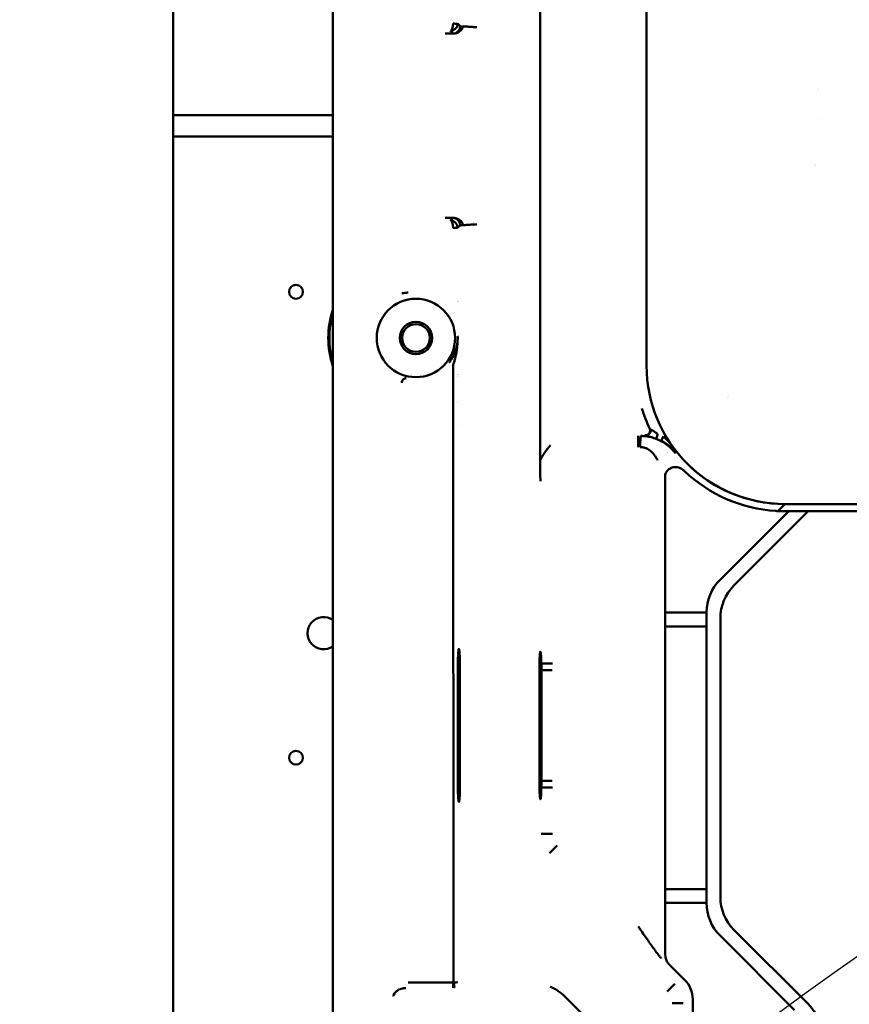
# Model space of a CAD drawing. Header units: millimetres. Extents: x 0 to 14369, y -869 to 2970.
# Tile 267 of 656: x 1647 to 1736, y 548 to 654. Entities that reach past the tile are written whole.
import ezdxf

# ---------------------------------------------------------------- set-up
doc = ezdxf.new("R2010")
doc.units = ezdxf.units.MM
doc.header["$LTSCALE"] = 10
doc.layers.add('Detailumgrenzung (ISO)', color=7, linetype='Continuous', lineweight=25)
doc.layers.add('Sichtbar (ISO)', color=7, linetype='Continuous', lineweight=50)

# ---------------------------------------------------------------- blocks, each defined once
blk = doc.blocks.new('2DDetail3')
at = {"layer": 'Detailumgrenzung (ISO)'}
blk.add_circle((191.422, 29.84), 30.988, dxfattribs=at)

msp = doc.modelspace()

# ---------------------------------------------------------------- linework, layer by layer
at = {"layer": 'Sichtbar (ISO)'}
for p, q in [((1663.218, 641.735), (1663.218, 1126.035)), ((1680.518, 654.38), (1680.518, 876.885)), ((1702.984, 606.602), (1702.984, 679.168)), ((1714.518, 616.885), (1714.518, 668.885)), ((1680.518, 653.552), (1680.518, 654.38)), ((1680.518, 653.552), (1680.518, 653.487)), ((1680.518, 653.487), (1680.518, 652.245)), ((1680.518, 633.524), (1680.518, 652.245)), ((1693.507, 652.867), (1693.507, 652.867)), ((1693.511, 652.933), (1693.511, 652.933)), ((1663.218, 644.035), (1680.518, 644.035)), ((1663.218, 159.805), (1663.218, 644.035)), ((1680.518, 641.735), (1663.218, 641.735)), ((1680.518, 633.524), (1680.518, 632.282)), ((1693.508, 632.902), (1693.508, 632.902)), ((1680.518, 632.218), (1680.518, 632.282)), ((1680.518, 632.218), (1680.518, 631.389)), ((1693.512, 632.837), (1693.512, 632.837)), ((1694.606, 632.104), (1694.606, 632.104)), ((1695.774, 632.376), (1695.774, 632.375)), ((1680.518, 631.389), (1680.518, 408.885)), ((1694.042, 624.08), (1694.042, 624.08)), ((1693.543, 616.928), (1693.597, 550.02)), ((1694.042, 615.689), (1694.042, 615.689)), ((1694.042, 612.885), (1694.042, 612.885)), ((1694.042, 610.385), (1694.042, 610.385)), ((1694.042, 609.266), (1694.042, 609.266)), ((1713.621, 608.062), (1713.621, 609.261)), ((1713.621, 608.598), (1713.621, 608.598)), ((1713.831, 608.598), (1713.831, 608.598)), ((1718.328, 606.76), (1718.395, 606.821)), ((1716.518, 555.18), (1716.518, 604.802)), ((1729.921, 601.098), (1722.482, 593.66)), ((1722.482, 593.66), (1729.921, 601.098)), ((1723.982, 593.038), (1732.042, 601.098)), ((1723.982, 593.038), (1732.042, 601.098)), ((1729.518, 601.885), (1728.732, 601.098)), ((1728.732, 601.098), (1742.351, 601.098)), ((1742.68, 601.885), (1729.518, 601.885)), ((1742.68, 601.885), (1729.518, 601.885)), ((1721.018, 590.124), (1716.518, 590.124)), ((1716.518, 590.124), (1721.018, 590.124)), ((1721.018, 590.124), (1721.018, 558.645)), ((1721.018, 558.645), (1721.018, 590.124)), ((1722.518, 559.266), (1722.518, 589.503)), ((1722.518, 559.266), (1722.518, 589.503)), ((1716.518, 588.624), (1721.018, 588.624)), ((1721.018, 588.624), (1716.518, 588.624)), ((1694.055, 571.885), (1694.055, 583.885)), ((1694.296, 583.885), (1694.296, 571.885)), ((1702.906, 571.885), (1702.906, 583.885)), ((1703.108, 584.613), (1704.307, 584.613)), ((1704.299, 583.885), (1703.115, 583.885)), ((1703.115, 583.885), (1703.115, 571.885)), ((1694.042, 583.027), (1694.042, 583.027)), ((1704.307, 571.157), (1703.108, 571.157)), ((1703.108, 566.155), (1704.307, 566.155)), ((1704.833, 564.884), (1703.986, 564.036)), ((1721.018, 560.145), (1716.518, 560.145)), ((1716.518, 560.145), (1721.018, 560.145)), ((1716.518, 558.645), (1721.018, 558.645)), ((1721.018, 558.645), (1716.518, 558.645)), ((1722.482, 555.109), (1730.553, 547.038)), ((1730.553, 547.038), (1722.482, 555.109)), ((1732.053, 547.66), (1723.982, 555.731)), ((1732.053, 547.66), (1723.982, 555.731)), ((1718.64, 550.318), (1716.947, 552.011)), ((1693.597, 550.02), (1688.693, 550.032)), ((1716.752, 549.04), (1717.599, 549.887)), ((1687.046, 548.546), (1687.047, 548.547)), ((1703.766, 549.1), (1703.766, 549.1)), ((1703.877, 549.056), (1703.877, 549.056)), ((1705.706, 548.468), (1709.102, 545.073)), ((1717.278, 547.769), (1718.477, 547.769)), ((1719.518, 405.881), (1719.518, 548.2))]:
    msp.add_line(p, q, dxfattribs=at)
for centre, radius in [((1676.518, 624.885), 0.75), ((1689.518, 619.885), 4.25), ((1689.518, 619.885), 1.75), ((1689.518, 619.885), 1.5), ((1676.518, 574.385), 0.75)]:
    msp.add_circle(centre, radius, dxfattribs=at)
for centre, radius, start, end in [((1728.518, 642.884), 6, 40.3111, 40.31182), ((1728.518, 642.885), 4.6, 9.79424, 9.79545), ((1728.518, 642.884), 5.999, 314.95739, 314.95801), ((1689.506, 619.875), 6.015, 41.05234, 41.0525), ((1689.518, 619.885), 9.5, 161.32828, 198.67172), ((1689.518, 619.885), 9.38, 163.63541, 196.36459), ((1689.518, 619.885), 9.38, 163.63541, 196.36459), ((1729.518, 616.885), 15, 180, 270), ((1689.518, 619.884), 6, 318.94253, 318.94361), ((1729.516, 616.883), 6.998, 208.99136, 208.99173), ((1713.905, 604.384), 7.323, 87.73072, 87.73087), ((1713.905, 604.383), 7.219, 87.40886, 87.40909), ((1713.905, 604.385), 4.214, 46.95104, 46.95305), ((1729.518, 616.885), 15.786, 226.35241, 266.45607), ((1729.518, 616.885), 15, 225.7519, 270), ((1728.48, 600.129), 1.002, 75.45685, 86.45774), ((1726.018, 590.124), 5, 135, 180), ((1726.018, 590.124), 5, 135, 180), ((1727.518, 589.503), 5, 135, 180), ((1727.518, 589.503), 5, 135, 180), ((1679.518, 587.885), 1.75, 55.1501, 304.8499), ((1679.518, 587.885), 1.75, 55.1501, 304.8499), ((1727.518, 559.266), 5, 180, 225), ((1727.518, 559.266), 5, 180, 225), ((1726.018, 558.645), 5, 180, 225), ((1726.018, 558.645), 5, 180, 225), ((1728.518, 544.124), 5, 0, 45)]:
    msp.add_arc(centre, radius, start, end, dxfattribs=at)
for centre, major_axis, ratio, start_param, end_param in [((1688.339, 615.036), (0.134, 0.482), 0.6937313, 0.0484623, 1.7620187), ((1693.543, 613.059), (2.3, 0), 0.0174551, 4.9310024, 4.9310327), ((1715.749, 609.464), (-0.174, -0.478), 0.0008583, 4.7278322, 6.2327669), ((1716.347, 609.209), (-0.23, -0.457), 0.0018595, 0.0563471, 1.5494753), ((1709.557, 603.3), (6.081, -4.18), 0.8630452, 2.9840065, 3.2995928), ((1719.402, 606.497), (-0.502, -0.001), 0.9972706, 0.7610554, 0.7931278), ((1703.011, 583.885), (0, 2), 0.0524078, 5.0849416, 7.8539818), ((1703.011, 571.885), (0, -2), 0.0524078, 4.712389, 7.4814298), ((1704.311, 571.884), (-1.216, 0), 0.0001988, 5.6985483, 6.0985332), ((1704.311, 571.884), (1.216, 0), 0.0001988, 1.5809975, 2.5569593), ((1716.623, 555.075), (-0.004, 2.83), 0.037007, 1.5337046, 2.4784648), ((1716.514, 548.197), (-2.776, -1.15), 0.998395, 2.7494612, 3.533627)]:
    msp.add_ellipse(centre, major_axis=major_axis, ratio=ratio, start_param=start_param, end_param=end_param, dxfattribs=at)
for points, knots in [([(1693.259, 653.162), (1693.268, 653.164), (1693.277, 653.166), (1693.286, 653.17), (1693.295, 653.173), (1693.304, 653.178), (1693.313, 653.184), (1693.33, 653.197), (1693.347, 653.213), (1693.364, 653.234), (1693.38, 653.256), (1693.396, 653.281), (1693.411, 653.31), (1693.426, 653.339), (1693.44, 653.373), (1693.453, 653.41), (1693.466, 653.446), (1693.478, 653.486), (1693.488, 653.53), (1693.499, 653.572), (1693.508, 653.618), (1693.516, 653.665), (1693.52, 653.689), (1693.523, 653.713), (1693.526, 653.738), (1693.53, 653.763), (1693.532, 653.788), (1693.534, 653.813), (1693.537, 653.838), (1693.538, 653.864), (1693.54, 653.889), (1693.541, 653.902), (1693.541, 653.915), (1693.542, 653.928), (1693.542, 653.934), (1693.542, 653.941), (1693.542, 653.947), (1693.543, 653.954), (1693.543, 653.96), (1693.543, 653.967)], [0, 0, 0, 0, 0.06193441, 0.06193441, 0.06193441, 0.12407782, 0.12407782, 0.12407782, 0.24928689, 0.24928689, 0.24928689, 0.37591514, 0.37591514, 0.37591514, 0.50303434, 0.50303434, 0.50303434, 0.62896068, 0.62896068, 0.62896068, 0.7533399, 0.7533399, 0.7533399, 0.81514998, 0.81514998, 0.81514998, 0.87674256, 0.87674256, 0.87674256, 0.93827312, 0.93827312, 0.93827312, 0.96909667, 0.96909667, 0.96909667, 0.98453643, 0.98453643, 0.98453643, 0.99999992, 0.99999992, 0.99999992, 0.99999992]), ([(1694.042, 653.951), (1694.042, 653.945), (1694.042, 653.938), (1694.041, 653.932), (1694.041, 653.925), (1694.041, 653.919), (1694.04, 653.912), (1694.039, 653.899), (1694.038, 653.886), (1694.036, 653.873), (1694.033, 653.847), (1694.028, 653.822), (1694.022, 653.796), (1694.017, 653.771), (1694.01, 653.746), (1694.001, 653.722), (1693.993, 653.697), (1693.984, 653.673), (1693.973, 653.649), (1693.952, 653.602), (1693.927, 653.557), (1693.897, 653.515), (1693.868, 653.472), (1693.834, 653.433), (1693.798, 653.397), (1693.761, 653.36), (1693.721, 653.328), (1693.678, 653.3), (1693.636, 653.271), (1693.591, 653.247), (1693.544, 653.227), (1693.499, 653.207), (1693.451, 653.191), (1693.403, 653.18), (1693.379, 653.175), (1693.355, 653.171), (1693.331, 653.168), (1693.307, 653.165), (1693.283, 653.163), (1693.259, 653.162)], [0, 0, 0, 0, 0.0155426, 0.0155426, 0.0155426, 0.0310443, 0.0310443, 0.0310443, 0.0619449, 0.0619449, 0.0619449, 0.1234679, 0.1234679, 0.1234679, 0.1848804, 0.1848804, 0.1848804, 0.2463953, 0.2463953, 0.2463953, 0.3700716, 0.3700716, 0.3700716, 0.4954492, 0.4954492, 0.4954492, 0.6224087, 0.6224087, 0.6224087, 0.7493177, 0.7493177, 0.7493177, 0.8751465, 0.8751465, 0.8751465, 0.9376727, 0.9376727, 0.9376727, 1, 1, 1, 1]), ([(1693.259, 653.162), (1693.293, 653.129), (1693.327, 653.097), (1693.364, 653.064), (1693.4, 653.031), (1693.439, 652.998), (1693.475, 652.966), (1693.512, 652.933), (1693.546, 652.9), (1693.58, 652.867)], [0, 0, 0, 0, 0.33333333, 0.33333333, 0.33333333, 0.66666667, 0.66666667, 0.66666667, 0.99999741, 0.99999741, 0.99999741, 0.99999741]), ([(1693.543, 653.967), (1693.551, 653.966), (1693.566, 653.965), (1693.597, 653.961), (1693.652, 653.953), (1693.758, 653.944), (1693.894, 653.934), (1693.988, 653.934), (1694.031, 653.942), (1694.04, 653.948), (1694.042, 653.951)], [0, 0, 0, 0, 0.03125, 0.0625, 0.125, 0.25, 0.5, 0.75, 0.875, 1, 1, 1, 1]), ([(1694.606, 653.665), (1694.605, 653.611), (1694.594, 653.557), (1694.576, 653.506), (1694.558, 653.453), (1694.532, 653.402), (1694.501, 653.356), (1694.468, 653.307), (1694.43, 653.262), (1694.388, 653.22), (1694.345, 653.176), (1694.298, 653.136), (1694.247, 653.1), (1694.196, 653.062), (1694.141, 653.03), (1694.084, 653), (1694.029, 652.972), (1693.971, 652.947), (1693.911, 652.928), (1693.882, 652.918), (1693.852, 652.91), (1693.823, 652.902), (1693.795, 652.895), (1693.768, 652.889), (1693.74, 652.883), (1693.714, 652.878), (1693.687, 652.874), (1693.66, 652.872), (1693.641, 652.87), (1693.622, 652.868), (1693.604, 652.868)], [0.00003749, 0.00003749, 0.00003749, 0.00003749, 0.11416218, 0.11416218, 0.11416218, 0.23282573, 0.23282573, 0.23282573, 0.35746933, 0.35746933, 0.35746933, 0.48815304, 0.48815304, 0.48815304, 0.62298944, 0.62298944, 0.62298944, 0.75575267, 0.75575267, 0.75575267, 0.82086422, 0.82086422, 0.82086422, 0.88253695, 0.88253695, 0.88253695, 0.94210448, 0.94210448, 0.94210448, 0.98273034, 0.98273034, 0.98273034, 0.98273034]), ([(1693.62, 652.872), (1693.626, 652.873), (1693.652, 652.878), (1693.698, 652.889), (1693.759, 652.91), (1693.821, 652.936), (1693.885, 652.97), (1693.946, 653.006), (1694.065, 653.098), (1694.161, 653.208), (1694.244, 653.345), (1694.299, 653.505), (1694.314, 653.626), (1694.315, 653.686)], [0.05366038, 0.05366038, 0.05366038, 0.05366038, 0.07774237, 0.15572602, 0.2337383, 0.31177083, 0.389634, 0.46713032, 0.57512895, 0.68071825, 0.78565499, 0.89177764, 1, 1, 1, 1]), ([(1694.315, 653.686), (1694.316, 653.686), (1694.318, 653.684), (1694.324, 653.68), (1694.331, 653.676), (1694.351, 653.668), (1694.385, 653.66), (1694.44, 653.654), (1694.481, 653.652), (1694.516, 653.653), (1694.535, 653.654), (1694.545, 653.655)], [0, 0, 0, 0, 0.0625, 0.125, 0.1875, 0.25, 0.5, 0.625, 0.75, 0.8125, 0.875, 0.875, 0.875, 0.875]), ([(1694.545, 653.655), (1694.555, 653.655), (1694.574, 653.658), (1694.595, 653.662), (1694.606, 653.665)], [0.875, 0.875, 0.875, 0.875, 0.9375, 0.99998804, 0.99998804, 0.99998804, 0.99998804]), ([(1694.606, 653.665), (1694.775, 653.655), (1694.944, 653.644), (1695.113, 653.632), (1695.282, 653.62), (1695.451, 653.607), (1695.621, 653.595), (1695.79, 653.583), (1695.959, 653.572), (1696.128, 653.562)], [0.00000151, 0.00000151, 0.00000151, 0.00000151, 0.33333333, 0.33333333, 0.33333333, 0.66666667, 0.66666667, 0.66666667, 1, 1, 1, 1]), ([(1693.58, 632.901), (1693.483, 632.902), (1693.385, 632.903), (1693.288, 632.903), (1693.19, 632.903), (1693.093, 632.903), (1692.995, 632.903), (1692.898, 632.903), (1692.8, 632.904), (1692.703, 632.904)], [0, 0, 0, 0, 0.3333333, 0.3333333, 0.3333333, 0.6666667, 0.6666667, 0.6666667, 1, 1, 1, 1]), ([(1693.58, 632.901), (1693.546, 632.869), (1693.512, 632.837), (1693.475, 632.804), (1693.439, 632.771), (1693.4, 632.738), (1693.364, 632.705), (1693.327, 632.673), (1693.293, 632.64), (1693.259, 632.607)], [0, 0, 0, 0, 0.3333333, 0.3333333, 0.3333333, 0.6666667, 0.6666667, 0.6666667, 1, 1, 1, 1]), ([(1693.601, 632.9), (1693.652, 632.899), (1693.762, 632.887), (1693.931, 632.844), (1694.102, 632.774), (1694.259, 632.681), (1694.398, 632.565), (1694.507, 632.434), (1694.579, 632.28), (1694.597, 632.194), (1694.603, 632.149), (1694.605, 632.119), (1694.606, 632.104)], [0.01398555, 0.01398555, 0.01398555, 0.01398555, 0.11559712, 0.23229909, 0.3493194, 0.46572713, 0.58073644, 0.69402846, 0.8062593, 0.88597581, 0.94277795, 0.99999356, 0.99999356, 0.99999356, 0.99999356]), ([(1694.315, 632.083), (1694.315, 632.098), (1694.313, 632.129), (1694.308, 632.176), (1694.295, 632.265), (1694.243, 632.422), (1694.163, 632.555), (1694.062, 632.673), (1693.947, 632.767), (1693.823, 632.837), (1693.74, 632.867), (1693.699, 632.879)], [0, 0, 0, 0, 0.05796692, 0.11534453, 0.19552177, 0.30748652, 0.41969055, 0.53340824, 0.64894482, 0.76576543, 0.88303021, 0.88303021, 0.88303021, 0.88303021]), ([(1693.543, 631.802), (1693.543, 631.809), (1693.543, 631.815), (1693.542, 631.822), (1693.542, 631.828), (1693.542, 631.835), (1693.542, 631.841), (1693.541, 631.854), (1693.541, 631.867), (1693.54, 631.88), (1693.538, 631.906), (1693.537, 631.932), (1693.534, 631.957), (1693.532, 631.982), (1693.529, 632.007), (1693.526, 632.032), (1693.523, 632.056), (1693.52, 632.081), (1693.516, 632.104), (1693.508, 632.152), (1693.499, 632.197), (1693.488, 632.24), (1693.478, 632.283), (1693.466, 632.323), (1693.453, 632.359), (1693.439, 632.396), (1693.425, 632.43), (1693.41, 632.459), (1693.396, 632.488), (1693.38, 632.513), (1693.364, 632.535), (1693.347, 632.556), (1693.33, 632.572), (1693.313, 632.585), (1693.304, 632.591), (1693.295, 632.596), (1693.286, 632.599), (1693.277, 632.603), (1693.268, 632.606), (1693.259, 632.607)], [0, 0, 0, 0, 0.0155378, 0.0155378, 0.0155378, 0.0310478, 0.0310478, 0.0310478, 0.0619983, 0.0619983, 0.0619983, 0.1237233, 0.1237233, 0.1237233, 0.1854208, 0.1854208, 0.1854208, 0.2472466, 0.2472466, 0.2472466, 0.3714316, 0.3714316, 0.3714316, 0.4969655, 0.4969655, 0.4969655, 0.6236945, 0.6236945, 0.6236945, 0.75013, 0.75013, 0.75013, 0.8754617, 0.8754617, 0.8754617, 0.9377956, 0.9377956, 0.9377956, 1, 1, 1, 1]), ([(1693.259, 632.607), (1693.282, 632.606), (1693.306, 632.605), (1693.33, 632.602), (1693.354, 632.599), (1693.378, 632.594), (1693.402, 632.589), (1693.45, 632.578), (1693.497, 632.562), (1693.543, 632.543), (1693.589, 632.522), (1693.634, 632.498), (1693.677, 632.47), (1693.719, 632.441), (1693.76, 632.409), (1693.797, 632.372), (1693.834, 632.336), (1693.867, 632.296), (1693.897, 632.253), (1693.926, 632.211), (1693.952, 632.166), (1693.973, 632.119), (1693.984, 632.095), (1693.994, 632.071), (1694.002, 632.047), (1694.01, 632.022), (1694.017, 631.997), (1694.023, 631.972), (1694.029, 631.947), (1694.033, 631.921), (1694.036, 631.896), (1694.037, 631.883), (1694.038, 631.87), (1694.039, 631.857), (1694.04, 631.85), (1694.04, 631.844), (1694.041, 631.837), (1694.041, 631.831), (1694.041, 631.824), (1694.042, 631.818)], [0, 0, 0, 0, 0.061855, 0.061855, 0.061855, 0.1240444, 0.1240444, 0.1240444, 0.249637, 0.249637, 0.249637, 0.3768452, 0.3768452, 0.3768452, 0.504447, 0.504447, 0.504447, 0.6304883, 0.6304883, 0.6304883, 0.7545112, 0.7545112, 0.7545112, 0.8160149, 0.8160149, 0.8160149, 0.877272, 0.877272, 0.877272, 0.9384922, 0.9384922, 0.9384922, 0.9691881, 0.9691881, 0.9691881, 0.9845751, 0.9845751, 0.9845751, 1, 1, 1, 1]), ([(1693.887, 631.833), (1693.841, 631.831), (1693.76, 631.825), (1693.652, 631.816), (1693.598, 631.809), (1693.566, 631.805), (1693.551, 631.803), (1693.543, 631.802)], [0.5, 0.5, 0.5, 0.5, 0.75, 0.875, 0.9375, 0.96875, 1, 1, 1, 1]), ([(1694.042, 631.818), (1694.04, 631.821), (1694.031, 631.826), (1693.989, 631.835), (1693.932, 631.835), (1693.887, 631.833)], [0, 0, 0, 0, 0.125, 0.25, 0.5, 0.5, 0.5, 0.5]), ([(1688.693, 624.811), (1688.627, 624.805), (1688.561, 624.799), (1688.497, 624.793), (1688.433, 624.786), (1688.37, 624.78), (1688.31, 624.773), (1688.189, 624.76), (1688.078, 624.747), (1687.985, 624.733)], [0, 0, 0, 0, 0.25, 0.25, 0.25, 0.5, 0.5, 0.5, 1, 1, 1, 1]), ([(1694.053, 619.885), (1694.053, 619.92), (1694.052, 619.949), (1694.051, 619.972), (1694.05, 619.995), (1694.049, 620.01), (1694.047, 620.025), (1694.046, 620.039), (1694.044, 620.052), (1694.042, 620.068)], [0, 0, 0, 0, 0.33903936, 0.33903936, 0.33903936, 0.67807871, 0.67807871, 0.67807871, 0.99999845, 0.99999845, 0.99999845, 0.99999845]), ([(1693.14, 617.224), (1693.153, 617.241), (1693.165, 617.258), (1693.178, 617.275), (1693.19, 617.292), (1693.202, 617.309), (1693.214, 617.326), (1693.238, 617.36), (1693.261, 617.395), (1693.283, 617.429), (1693.329, 617.498), (1693.371, 617.567), (1693.411, 617.635), (1693.451, 617.704), (1693.489, 617.771), (1693.523, 617.837), (1693.558, 617.903), (1693.589, 617.968), (1693.618, 618.03), (1693.647, 618.092), (1693.673, 618.151), (1693.696, 618.208), (1693.72, 618.265), (1693.741, 618.319), (1693.76, 618.37), (1693.799, 618.474), (1693.829, 618.566), (1693.854, 618.649), (1693.866, 618.69), (1693.877, 618.728), (1693.887, 618.765), (1693.897, 618.801), (1693.906, 618.836), (1693.914, 618.87), (1693.922, 618.903), (1693.93, 618.935), (1693.937, 618.968), (1693.941, 618.984), (1693.944, 618.999), (1693.947, 619.015), (1693.951, 619.031), (1693.954, 619.047), (1693.958, 619.063), (1693.961, 619.079), (1693.964, 619.096), (1693.967, 619.113), (1693.971, 619.13), (1693.974, 619.148), (1693.978, 619.168), (1693.985, 619.208), (1693.993, 619.255), (1694.002, 619.318), (1694.006, 619.349), (1694.01, 619.384), (1694.014, 619.419), (1694.019, 619.455), (1694.022, 619.491), (1694.026, 619.525), (1694.029, 619.559), (1694.032, 619.591), (1694.034, 619.618), (1694.036, 619.631), (1694.037, 619.644), (1694.038, 619.654), (1694.039, 619.664), (1694.04, 619.673), (1694.041, 619.68)], [0, 0, 0, 0, 0.015625, 0.015625, 0.015625, 0.03125, 0.03125, 0.03125, 0.0625, 0.0625, 0.0625, 0.125, 0.125, 0.125, 0.1875, 0.1875, 0.1875, 0.25, 0.25, 0.25, 0.3125, 0.3125, 0.3125, 0.375, 0.375, 0.375, 0.5, 0.5, 0.5, 0.5625, 0.5625, 0.5625, 0.625, 0.625, 0.625, 0.6875, 0.6875, 0.6875, 0.71875, 0.71875, 0.71875, 0.75, 0.75, 0.75, 0.78125, 0.78125, 0.78125, 0.8125, 0.8125, 0.8125, 0.875, 0.875, 0.875, 0.90625, 0.90625, 0.90625, 0.9375, 0.9375, 0.9375, 0.96875, 0.96875, 0.96875, 0.984375, 0.984375, 0.984375, 1, 1, 1, 1]), ([(1694.041, 619.68), (1694.042, 619.666), (1694.041, 619.652), (1694.041, 619.637), (1694.04, 619.623), (1694.039, 619.609), (1694.039, 619.594), (1694.037, 619.565), (1694.036, 619.535), (1694.034, 619.504), (1694.033, 619.474), (1694.031, 619.443), (1694.029, 619.412), (1694.027, 619.38), (1694.025, 619.349), (1694.023, 619.317), (1694.018, 619.254), (1694.014, 619.19), (1694.009, 619.128), (1694.006, 619.097), (1694.004, 619.066), (1694.001, 619.036), (1693.999, 619.005), (1693.996, 618.976), (1693.993, 618.947), (1693.991, 618.918), (1693.988, 618.89), (1693.985, 618.862), (1693.982, 618.835), (1693.979, 618.808), (1693.976, 618.782), (1693.97, 618.729), (1693.964, 618.678), (1693.957, 618.628), (1693.95, 618.578), (1693.943, 618.529), (1693.935, 618.479), (1693.927, 618.429), (1693.918, 618.378), (1693.909, 618.326), (1693.89, 618.221), (1693.868, 618.11), (1693.843, 617.994), (1693.831, 617.936), (1693.817, 617.877), (1693.803, 617.818), (1693.789, 617.758), (1693.774, 617.698), (1693.758, 617.638), (1693.743, 617.577), (1693.727, 617.517), (1693.71, 617.456), (1693.693, 617.396), (1693.676, 617.336), (1693.658, 617.276), (1693.64, 617.216), (1693.621, 617.157), (1693.602, 617.099), (1693.592, 617.07), (1693.583, 617.041), (1693.573, 617.013), (1693.568, 616.998), (1693.563, 616.984), (1693.558, 616.97), (1693.553, 616.956), (1693.548, 616.942), (1693.543, 616.928)], [0, 0, 0, 0, 0.015625, 0.015625, 0.015625, 0.03125, 0.03125, 0.03125, 0.0625, 0.0625, 0.0625, 0.09375, 0.09375, 0.09375, 0.125, 0.125, 0.125, 0.1875, 0.1875, 0.1875, 0.21875, 0.21875, 0.21875, 0.25, 0.25, 0.25, 0.28125, 0.28125, 0.28125, 0.3125, 0.3125, 0.3125, 0.375, 0.375, 0.375, 0.4375, 0.4375, 0.4375, 0.5, 0.5, 0.5, 0.625, 0.625, 0.625, 0.6875, 0.6875, 0.6875, 0.75, 0.75, 0.75, 0.8125, 0.8125, 0.8125, 0.875, 0.875, 0.875, 0.9375, 0.9375, 0.9375, 0.96875, 0.96875, 0.96875, 0.984375, 0.984375, 0.984375, 1, 1, 1, 1]), ([(1694.041, 619.68), (1694.043, 619.706), (1694.047, 619.756), (1694.051, 619.792), (1694.053, 619.851), (1694.053, 619.885)], [0.00001283, 0.00001283, 0.00001283, 0.00001283, 0.33333333, 0.66666667, 1, 1, 1, 1]), ([(1714.392, 609.337), (1714.376, 609.341), (1714.362, 609.364), (1714.363, 609.392), (1714.363, 609.399)], [0.00000366, 0.00000366, 0.00000366, 0.00000366, 0.16666667, 0.22294553, 0.22294553, 0.22294553, 0.22294553]), ([(1714.41, 609.305), (1714.454, 609.302), (1714.541, 609.308), (1714.702, 609.368), (1714.864, 609.516), (1714.947, 609.719), (1714.948, 609.891), (1714.925, 609.974), (1714.907, 610.015)], [0, 0, 0, 0, 0.125, 0.25, 0.5, 0.75, 0.875, 0.99992205, 0.99992205, 0.99992205, 0.99992205]), ([(1714.857, 610.046), (1714.868, 610.025), (1714.877, 610.002), (1714.884, 609.979), (1714.89, 609.956), (1714.895, 609.932), (1714.898, 609.908), (1714.901, 609.885), (1714.903, 609.86), (1714.899, 609.836)], [0.00000537, 0.00000537, 0.00000537, 0.00000537, 0.33333333, 0.33333333, 0.33333333, 0.66666667, 0.66666667, 0.66666667, 0.99999546, 0.99999546, 0.99999546, 0.99999546]), ([(1714.907, 610.015), (1714.916, 610.006), (1714.931, 609.994), (1714.953, 609.98), (1714.973, 609.967), (1714.999, 609.952), (1715.028, 609.935), (1715.057, 609.918), (1715.09, 609.899), (1715.123, 609.878), (1715.141, 609.868), (1715.158, 609.857), (1715.176, 609.845), (1715.195, 609.833), (1715.213, 609.821), (1715.232, 609.809), (1715.312, 609.757), (1715.398, 609.702), (1715.482, 609.646), (1715.526, 609.616), (1715.571, 609.585), (1715.615, 609.554), (1715.659, 609.523), (1715.703, 609.49), (1715.746, 609.457)], [0.00000446, 0.00000446, 0.00000446, 0.00000446, 0.12677759, 0.12677759, 0.12677759, 0.24065043, 0.24065043, 0.24065043, 0.35301427, 0.35301427, 0.35301427, 0.41084226, 0.41084226, 0.41084226, 0.4709219, 0.4709219, 0.4709219, 0.72755275, 0.72755275, 0.72755275, 0.86297404, 0.86297404, 0.86297404, 1, 1, 1, 1]), ([(1713.813, 608.062), (1713.813, 608.066), (1713.813, 608.071), (1713.813, 608.076), (1713.813, 608.08), (1713.813, 608.085), (1713.813, 608.089), (1713.813, 608.098), (1713.813, 608.107), (1713.814, 608.117), (1713.814, 608.135), (1713.814, 608.153), (1713.814, 608.171), (1713.815, 608.189), (1713.815, 608.208), (1713.815, 608.226), (1713.816, 608.244), (1713.816, 608.262), (1713.817, 608.28), (1713.818, 608.316), (1713.819, 608.352), (1713.821, 608.387), (1713.822, 608.422), (1713.824, 608.457), (1713.825, 608.492), (1713.829, 608.56), (1713.833, 608.627), (1713.837, 608.69), (1713.842, 608.753), (1713.847, 608.813), (1713.852, 608.869), (1713.857, 608.925), (1713.862, 608.977), (1713.867, 609.023), (1713.872, 609.07), (1713.877, 609.111), (1713.882, 609.145), (1713.884, 609.162), (1713.886, 609.177), (1713.889, 609.19), (1713.891, 609.204), (1713.893, 609.215), (1713.895, 609.225), (1713.897, 609.235), (1713.899, 609.242), (1713.901, 609.248), (1713.901, 609.251), (1713.902, 609.253), (1713.903, 609.255), (1713.903, 609.256), (1713.904, 609.257), (1713.904, 609.258), (1713.905, 609.259), (1713.905, 609.259), (1713.905, 609.26)], [0, 0, 0, 0, 0.0078125, 0.0078125, 0.0078125, 0.015625, 0.015625, 0.015625, 0.03125, 0.03125, 0.03125, 0.0625, 0.0625, 0.0625, 0.09375, 0.09375, 0.09375, 0.125, 0.125, 0.125, 0.1875, 0.1875, 0.1875, 0.25, 0.25, 0.25, 0.375, 0.375, 0.375, 0.5, 0.5, 0.5, 0.625, 0.625, 0.625, 0.75, 0.75, 0.75, 0.8125, 0.8125, 0.8125, 0.875, 0.875, 0.875, 0.9375, 0.9375, 0.9375, 0.96875, 0.96875, 0.96875, 0.984375, 0.984375, 0.984375, 1, 1, 1, 1]), ([(1713.905, 609.26), (1713.953, 609.26), (1714.001, 609.259), (1714.049, 609.258), (1714.097, 609.256), (1714.145, 609.254), (1714.193, 609.251), (1714.288, 609.244), (1714.382, 609.235), (1714.476, 609.223), (1714.666, 609.199), (1714.853, 609.163), (1715.035, 609.116), (1715.219, 609.069), (1715.398, 609.012), (1715.571, 608.945), (1715.745, 608.877), (1715.914, 608.8), (1716.075, 608.715), (1716.401, 608.542), (1716.698, 608.338), (1716.963, 608.111), (1717.094, 607.998), (1717.217, 607.879), (1717.332, 607.756), (1717.388, 607.695), (1717.443, 607.632), (1717.495, 607.569), (1717.521, 607.537), (1717.546, 607.506), (1717.571, 607.474), (1717.596, 607.442), (1717.62, 607.41), (1717.644, 607.378)], [0, 0, 0, 0, 0.0307818, 0.0307818, 0.0307818, 0.0614597, 0.0614597, 0.0614597, 0.1227118, 0.1227118, 0.1227118, 0.2462848, 0.2462848, 0.2462848, 0.3708612, 0.3708612, 0.3708612, 0.4960436, 0.4960436, 0.4960436, 0.7493046, 0.7493046, 0.7493046, 0.8753526, 0.8753526, 0.8753526, 0.9379511, 0.9379511, 0.9379511, 0.9690564, 0.9690564, 0.9690564, 1, 1, 1, 1]), ([(1714.41, 609.305), (1714.406, 609.309), (1714.4, 609.313), (1714.398, 609.316), (1714.396, 609.319), (1714.398, 609.322), (1714.399, 609.326), (1714.399, 609.329), (1714.397, 609.332), (1714.392, 609.337)], [0.00000021, 0.00000021, 0.00000021, 0.00000021, 0.33333333, 0.33333333, 0.33333333, 0.66666667, 0.66666667, 0.66666667, 1, 1, 1, 1]), ([(1717.738, 607.453), (1717.682, 607.521), (1717.625, 607.588), (1717.566, 607.654), (1717.508, 607.719), (1717.447, 607.783), (1717.385, 607.844), (1717.261, 607.968), (1717.131, 608.083), (1716.996, 608.191), (1716.86, 608.299), (1716.72, 608.4), (1716.573, 608.493), (1716.426, 608.587), (1716.274, 608.674), (1716.117, 608.753)], [0, 0, 0, 0, 0.125, 0.125, 0.125, 0.25, 0.25, 0.25, 0.5, 0.5, 0.5, 0.75, 0.75, 0.75, 1, 1, 1, 1]), ([(1716.343, 609.199), (1716.482, 609.074), (1716.617, 608.944), (1716.749, 608.811), (1716.881, 608.679), (1717.01, 608.543), (1717.136, 608.405), (1717.148, 608.392), (1717.159, 608.38), (1717.17, 608.368)], [0, 0, 0, 0, 0.25, 0.25, 0.25, 0.5, 0.5, 0.5, 0.52226228, 0.52226228, 0.52226228, 0.52226228]), ([(1714.986, 607.605), (1714.834, 607.732), (1714.661, 607.842), (1714.467, 607.921), (1714.369, 607.961), (1714.265, 607.993), (1714.158, 608.017), (1714.103, 608.029), (1714.047, 608.038), (1713.991, 608.046), (1713.962, 608.05), (1713.932, 608.053), (1713.903, 608.056), (1713.873, 608.058), (1713.843, 608.06), (1713.813, 608.062)], [0.5124951, 0.5124951, 0.5124951, 0.5124951, 0.75121248, 0.75121248, 0.75121248, 0.87256617, 0.87256617, 0.87256617, 0.93510581, 0.93510581, 0.93510581, 0.96720931, 0.96720931, 0.96720931, 0.99998949, 0.99998949, 0.99998949, 0.99998949]), ([(1715.707, 606.629), (1715.696, 606.652), (1715.685, 606.675), (1715.673, 606.698), (1715.662, 606.721), (1715.65, 606.744), (1715.638, 606.767), (1715.614, 606.812), (1715.589, 606.857), (1715.563, 606.901), (1715.511, 606.989), (1715.456, 607.075), (1715.395, 607.158), (1715.278, 607.319), (1715.144, 607.471), (1714.986, 607.605)], [0, 0, 0, 0, 0.03316905, 0.03316905, 0.03316905, 0.06630704, 0.06630704, 0.06630704, 0.13233308, 0.13233308, 0.13233308, 0.26239344, 0.26239344, 0.26239344, 0.5124951, 0.5124951, 0.5124951, 0.5124951]), ([(1703.009, 604.367), (1703.009, 604.37), (1703.009, 604.375), (1703.004, 604.657), (1702.997, 605.054), (1702.99, 605.691), (1702.988, 605.855), (1702.985, 606.223), (1702.985, 606.411), (1702.984, 606.602)], [-0.00110809, -0.00110809, -0.00110809, -0.00110809, 0, 0, 0.08792781, 0.08792781, 0.1239748, 0.1239748, 0.16123352, 0.16123352, 0.16123352, 0.16123352]), ([(1718.531, 606.666), (1718.53, 606.668), (1718.528, 606.67), (1718.526, 606.672), (1718.514, 606.686), (1718.501, 606.702), (1718.489, 606.717)], [0.67879483, 0.67879483, 0.67879483, 0.67879483, 0.687552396, 0.687552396, 0.687552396, 0.752637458, 0.752637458, 0.752637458, 0.752637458]), ([(1718.62, 606.578), (1718.614, 606.582), (1718.609, 606.587), (1718.604, 606.592), (1718.597, 606.598), (1718.591, 606.605), (1718.584, 606.611), (1718.569, 606.626), (1718.554, 606.641), (1718.538, 606.659), (1718.536, 606.661), (1718.534, 606.664), (1718.531, 606.666)], [0.51914778, 0.51914778, 0.51914778, 0.51914778, 0.54958163, 0.54958163, 0.54958163, 0.58597649, 0.58597649, 0.58597649, 0.66722421, 0.66722421, 0.66722421, 0.67879483, 0.67879483, 0.67879483, 0.67879483]), ([(1718.622, 605.462), (1718.584, 605.497), (1718.547, 605.53), (1718.471, 605.591), (1718.433, 605.618), (1718.33, 605.686), (1718.256, 605.728), (1718.109, 605.792), (1717.91, 605.878), (1717.463, 605.899), (1717.305, 605.849), (1717.126, 605.771), (1717.062, 605.737), (1716.929, 605.649), (1716.813, 605.565), (1716.678, 605.381), (1716.649, 605.333), (1716.587, 605.207), (1716.561, 605.13), (1716.527, 604.968), (1716.519, 604.885), (1716.518, 604.802)], [0.00000228, 0.00000228, 0.00000228, 0.00000228, 0.01549807, 0.01549807, 0.03112796, 0.03112796, 0.05922213, 0.05922213, 0.07776986, 0.07776986, 0.09400769, 0.09400769, 0.10330326, 0.10330326, 0.11366398, 0.11366398, 0.11706119, 0.11706119, 0.121924, 0.121924, 0.12675386, 0.12675386, 0.12675386, 0.12675386]), ([(1694.055, 583.885), (1694.055, 584.187), (1694.058, 584.488), (1694.07, 585.043), (1694.079, 585.294), (1694.101, 585.718), (1694.114, 585.887), (1694.143, 586.12), (1694.159, 586.181), (1694.19, 586.188), (1694.206, 586.132), (1694.235, 585.911), (1694.248, 585.747), (1694.271, 585.332), (1694.28, 585.084), (1694.289, 584.665), (1694.292, 584.513), (1694.295, 584.202), (1694.296, 584.043), (1694.296, 583.885)], [-0.72123579, -0.72123579, -0.72123579, -0.72123579, -0.63090091, -0.63090091, -0.54187313, -0.54187313, -0.45268024, -0.45268024, -0.363371, -0.363371, -0.27400573, -0.27400573, -0.18461269, -0.18461269, -0.09524504, -0.09524504, -0.04765274, -0.04765274, -0.000001, -0.000001, -0.000001, -0.000001]), ([(1703.115, 583.885), (1703.115, 584.009), (1703.115, 584.133), (1703.114, 584.316), (1703.113, 584.377), (1703.111, 584.496), (1703.11, 584.555), (1703.108, 584.613)], [0.000008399, 0.000008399, 0.000008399, 0.000008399, 0.037289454, 0.037289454, 0.055925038, 0.055925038, 0.074549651, 0.074549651, 0.074549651, 0.074549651]), ([(1694.296, 571.885), (1694.296, 571.582), (1694.293, 571.281), (1694.281, 570.726), (1694.272, 570.475), (1694.25, 570.051), (1694.237, 569.882), (1694.208, 569.649), (1694.193, 569.588), (1694.161, 569.582), (1694.146, 569.637), (1694.117, 569.858), (1694.103, 570.022), (1694.081, 570.437), (1694.072, 570.685), (1694.062, 571.104), (1694.06, 571.256), (1694.056, 571.567), (1694.055, 571.726), (1694.055, 571.885)], [-0.72123579, -0.72123579, -0.72123579, -0.72123579, -0.63090091, -0.63090091, -0.54187313, -0.54187313, -0.45268024, -0.45268024, -0.363371, -0.363371, -0.27400573, -0.27400573, -0.18461269, -0.18461269, -0.09524504, -0.09524504, -0.04765274, -0.04765274, -0.000001, -0.000001, -0.000001, -0.000001]), ([(1703.108, 571.157), (1703.11, 571.272), (1703.112, 571.391), (1703.114, 571.576), (1703.115, 571.637), (1703.115, 571.761), (1703.115, 571.823), (1703.114, 571.885)], [0.000004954, 0.000004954, 0.000004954, 0.000004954, 0.037075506, 0.037075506, 0.055431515, 0.055431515, 0.073759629, 0.073759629, 0.073759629, 0.073759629]), ([(1715.217, 553.795), (1715.217, 553.796), (1715.217, 553.796), (1715.217, 553.796), (1715.163, 553.872), (1715.108, 553.95), (1715.053, 554.029), (1714.993, 554.113), (1714.933, 554.199), (1714.872, 554.286), (1714.741, 554.472), (1714.607, 554.661), (1714.472, 554.854), (1714.33, 555.056), (1714.187, 555.261), (1714.045, 555.468), (1713.974, 555.573), (1713.902, 555.677), (1713.831, 555.782), (1713.796, 555.835), (1713.761, 555.887), (1713.726, 555.939), (1713.708, 555.965), (1713.691, 555.991), (1713.673, 556.018), (1713.656, 556.044), (1713.639, 556.07), (1713.621, 556.096)], [0.4567864, 0.4567864, 0.4567864, 0.4567864, 0.45688865, 0.45688865, 0.45688865, 0.515432, 0.515432, 0.515432, 0.57843972, 0.57843972, 0.57843972, 0.71413832, 0.71413832, 0.71413832, 0.85695847, 0.85695847, 0.85695847, 0.9288401, 0.9288401, 0.9288401, 0.96455286, 0.96455286, 0.96455286, 0.9823146, 0.9823146, 0.9823146, 1, 1, 1, 1]), ([(1716.118, 552.66), (1716.116, 552.661), (1716.114, 552.662), (1716.111, 552.664), (1716.108, 552.666), (1716.105, 552.668), (1716.102, 552.672), (1716.094, 552.678), (1716.085, 552.687), (1716.074, 552.698), (1716.052, 552.72), (1716.023, 552.752), (1715.989, 552.792), (1715.957, 552.83), (1715.92, 552.875), (1715.88, 552.925), (1715.861, 552.948), (1715.841, 552.973), (1715.82, 552.999), (1715.8, 553.024), (1715.779, 553.05), (1715.758, 553.076), (1715.737, 553.102), (1715.716, 553.128), (1715.694, 553.155), (1715.673, 553.181), (1715.652, 553.208), (1715.631, 553.236), (1715.589, 553.29), (1715.545, 553.346), (1715.501, 553.405), (1715.456, 553.464), (1715.411, 553.526), (1715.365, 553.59), (1715.316, 553.656), (1715.267, 553.725), (1715.217, 553.795)], [0, 0, 0, 0, 0.01747759, 0.01747759, 0.01747759, 0.03464398, 0.03464398, 0.03464398, 0.06812828, 0.06812828, 0.06812828, 0.13215941, 0.13215941, 0.13215941, 0.19244011, 0.19244011, 0.19244011, 0.2211135, 0.2211135, 0.2211135, 0.24882448, 0.24882448, 0.24882448, 0.27557804, 0.27557804, 0.27557804, 0.30155594, 0.30155594, 0.30155594, 0.35223096, 0.35223096, 0.35223096, 0.40316836, 0.40316836, 0.40316836, 0.4567864, 0.4567864, 0.4567864, 0.4567864]), ([(1716.561, 552.844), (1716.568, 552.697), (1716.605, 552.548), (1716.699, 552.341), (1716.736, 552.276), (1716.803, 552.178), (1716.827, 552.146), (1716.882, 552.081), (1716.912, 552.047), (1716.947, 552.011)], [0.29227546, 0.29227546, 0.29227546, 0.29227546, 0.35239403, 0.35239403, 0.38254455, 0.38254455, 0.39761981, 0.39761981, 0.41269507, 0.41269507, 0.41269507, 0.41269507]), ([(1693.543, 549.434), (1693.543, 549.438), (1693.545, 549.458), (1693.545, 549.49), (1693.544, 549.539), (1693.537, 549.617), (1693.543, 549.712), (1693.548, 549.779), (1693.56, 549.854), (1693.577, 549.932)], [0, 0, 0, 0, 0.2537939, 0.2537939, 0.2537939, 0.6323961, 0.6323961, 0.6323961, 0.90001742, 0.90001742, 0.90001742, 0.90001742]), ([(1694.043, 550.072), (1694.043, 550.072), (1694.043, 550.072), (1694.039, 550.066), (1694.026, 550.059), (1693.979, 550.047), (1693.946, 550.041), (1693.866, 550.032), (1693.817, 550.028), (1693.697, 550.022), (1693.637, 550.02), (1693.597, 550.02)], [-0.000347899, -0.000347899, -0.000347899, -0.000347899, 0, 0, 0.016300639, 0.016300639, 0.031756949, 0.031756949, 0.047507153, 0.047507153, 0.067238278, 0.067238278, 0.067238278, 0.067238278]), ([(1693.597, 550.02), (1693.604, 550.02), (1693.61, 550.02), (1693.617, 550.02), (1693.624, 550.021), (1693.631, 550.021), (1693.639, 550.021), (1693.653, 550.022), (1693.667, 550.023), (1693.681, 550.024), (1693.709, 550.026), (1693.737, 550.028), (1693.763, 550.031), (1693.816, 550.036), (1693.865, 550.042), (1693.906, 550.048), (1693.906, 550.048), (1693.906, 550.048), (1693.907, 550.049)], [0, 0, 0, 0, 0.02880316, 0.02880316, 0.02880316, 0.06013209, 0.06013209, 0.06013209, 0.12278995, 0.12278995, 0.12278995, 0.24810567, 0.24810567, 0.24810567, 0.49873712, 0.49873712, 0.49873712, 0.50074354, 0.50074354, 0.50074354, 0.50074354]), ([(1693.597, 550.02), (1693.598, 550.014), (1693.599, 550.009), (1693.6, 550.004), (1693.608, 549.97), (1693.615, 549.934), (1693.622, 549.899), (1693.627, 549.876), (1693.631, 549.853), (1693.635, 549.83)], [0.00007557, 0.00007557, 0.00007557, 0.00007557, 0.01858245, 0.01858245, 0.01858245, 0.14513675, 0.14513675, 0.14513675, 0.2281443, 0.2281443, 0.2281443, 0.2281443]), ([(1693.635, 549.83), (1693.648, 549.758), (1693.66, 549.69), (1693.67, 549.631), (1693.691, 549.518), (1693.707, 549.442), (1693.732, 549.434)], [0.2281443, 0.2281443, 0.2281443, 0.2281443, 0.49208149, 0.49208149, 0.49208149, 1, 1, 1, 1]), ([(1687.249, 548.919), (1687.22, 548.887), (1687.152, 548.798), (1687.098, 548.664), (1687.059, 548.572), (1687.046, 548.546)], [0.27998486, 0.27998486, 0.27998486, 0.27998486, 0.50709632, 0.85929758, 0.99999986, 0.99999986, 0.99999986, 0.99999986]), ([(1687.094, 548.604), (1687.097, 548.609), (1687.14, 548.676), (1687.171, 548.768), (1687.215, 548.846), (1687.225, 548.861)], [0.12207145, 0.12207145, 0.12207145, 0.12207145, 0.15007256, 0.51793151, 0.60949628, 0.60949628, 0.60949628, 0.60949628]), ([(1687.581, 549.2), (1687.56, 549.189), (1687.538, 549.165), (1687.481, 549.153), (1687.474, 549.108), (1687.418, 549.076), (1687.384, 549.045), (1687.365, 549.029)], [0.00000901, 0.00000901, 0.00000901, 0.00000901, 0.2491323, 0.37908942, 0.50119172, 0.74786435, 1, 1, 1, 1]), ([(1688.41, 549.426), (1688.399, 549.425), (1688.389, 549.424), (1688.378, 549.423), (1688.367, 549.422), (1688.357, 549.421), (1688.346, 549.42), (1688.326, 549.418), (1688.305, 549.415), (1688.284, 549.412), (1688.244, 549.406), (1688.203, 549.4), (1688.163, 549.392), (1688.085, 549.377), (1688.007, 549.358), (1687.93, 549.335), (1687.856, 549.314), (1687.783, 549.289), (1687.711, 549.26), (1687.677, 549.246), (1687.643, 549.231), (1687.61, 549.214), (1687.6, 549.21), (1687.591, 549.205), (1687.581, 549.2)], [0.00000012, 0.00000012, 0.00000012, 0.00000012, 0.0374238, 0.0374238, 0.0374238, 0.07457362, 0.07457362, 0.07457362, 0.14808504, 0.14808504, 0.14808504, 0.29217106, 0.29217106, 0.29217106, 0.56992596, 0.56992596, 0.56992596, 0.83522744, 0.83522744, 0.83522744, 0.96339204, 0.96339204, 0.96339204, 1, 1, 1, 1]), ([(1705.706, 548.468), (1705.591, 548.584), (1705.469, 548.694), (1705.343, 548.798), (1705.217, 548.901), (1705.086, 548.999), (1704.95, 549.09), (1704.814, 549.18), (1704.674, 549.265), (1704.53, 549.342), (1704.386, 549.419), (1704.238, 549.489), (1704.087, 549.551)], [0.00000009, 0.00000009, 0.00000009, 0.00000009, 0.25, 0.25, 0.25, 0.5, 0.5, 0.5, 0.75, 0.75, 0.75, 1, 1, 1, 1])]:
    msp.add_open_spline(points, degree=3, knots=knots, dxfattribs=at)
for points in [[(1693.524, 653.218), (1693.524, 653.217), (1693.524, 653.216), (1693.524, 653.215)], [(1694.315, 653.686), (1694.224, 653.777), (1694.133, 653.86), (1694.042, 653.951)], [(1692.703, 652.866), (1692.8, 652.866), (1692.995, 652.866), (1693.288, 652.867), (1693.483, 652.867), (1693.58, 652.867)], [(1693.58, 652.867), (1693.581, 652.867), (1693.581, 652.867), (1693.582, 652.867)], [(1693.582, 652.867), (1693.582, 652.867), (1693.581, 652.867), (1693.58, 652.867)], [(1693.59, 652.868), (1693.6, 652.869), (1693.61, 652.871), (1693.62, 652.872)], [(1693.582, 632.9), (1693.581, 632.901), (1693.581, 632.901), (1693.58, 632.901)], [(1693.58, 632.901), (1693.581, 632.901), (1693.581, 632.901), (1693.582, 632.901)], [(1693.699, 632.879), (1693.662, 632.889), (1693.624, 632.897), (1693.589, 632.9)], [(1693.525, 632.55), (1693.525, 632.551), (1693.525, 632.552), (1693.525, 632.553)], [(1694.042, 631.818), (1694.133, 631.909), (1694.224, 631.992), (1694.315, 632.083)], [(1694.538, 632.117), (1694.409, 632.133), (1694.326, 632.093), (1694.315, 632.083)], [(1694.606, 632.104), (1694.582, 632.11), (1694.559, 632.114), (1694.538, 632.117)], [(1694.606, 632.104), (1694.775, 632.114), (1695.113, 632.135), (1695.62, 632.176), (1695.959, 632.197), (1696.128, 632.207)], [(1714.022, 612.244), (1714.247, 611.493), (1714.526, 610.758), (1714.857, 610.046)], [(1714.392, 609.337), (1714.467, 609.335), (1714.627, 609.364), (1714.85, 609.554), (1714.9, 609.741), (1714.899, 609.836)], [(1693.577, 549.932), (1693.583, 549.961), (1693.59, 549.99), (1693.597, 550.019)], [(1687.365, 549.029), (1687.325, 548.995), (1687.285, 548.959), (1687.249, 548.919)], [(1687.358, 549.023), (1687.36, 549.025), (1687.362, 549.027), (1687.365, 549.029)]]:
    msp.add_open_spline(points, degree=3, dxfattribs=at)

# ---------------------------------------------------------------- block references
at = {"layer": 'Detailumgrenzung (ISO)', "xscale": 10, "yscale": 10, "zscale": 10}
msp.add_blockref('2DDetail3', (0, 0), dxfattribs=at)

doc.saveas('drawing.dxf')
